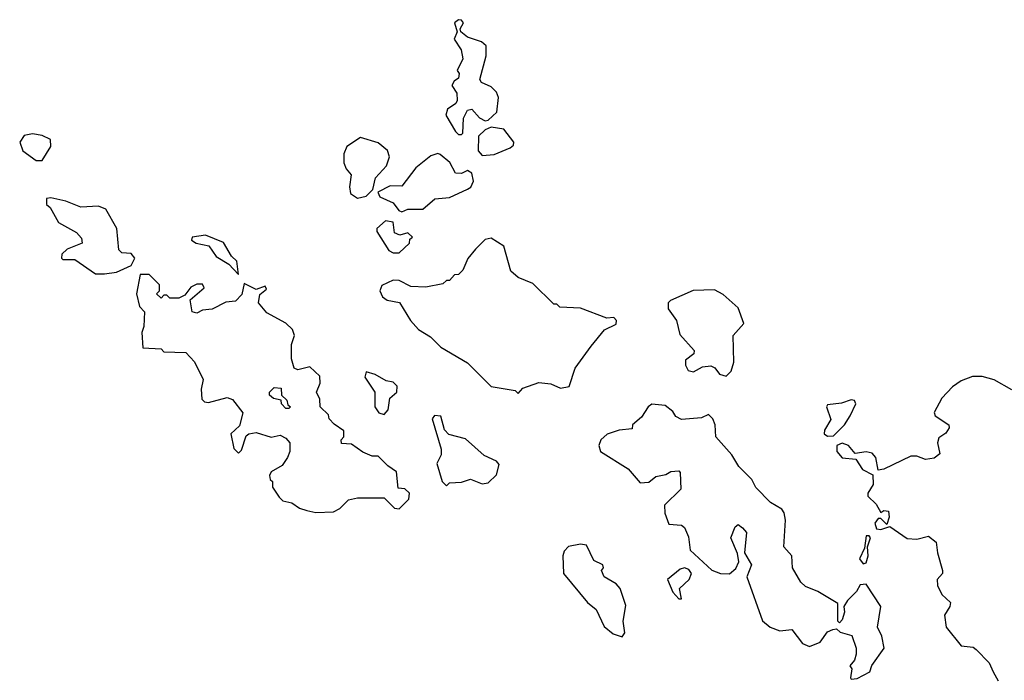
# Model space of a CAD drawing. Extents: x 2106670 to 2323771, y 35271 to 224896.
# Tile 260 of 419: x 2275570 to 2278879, y 110397 to 112616. Entities that reach past the tile are written whole.
import ezdxf

# ---------------------------------------------------------------- set-up
doc = ezdxf.new("R2010")
doc.units = 0

msp = doc.modelspace()

# ---------------------------------------------------------------- linework, layer by layer
at = {"layer": '0CON20XD'}
for points in [[(2277055, 112230), (2277060, 112235), (2277061.2, 112285), (2277075, 112312.5), (2277090, 112315), (2277115.9, 112285.9), (2277135, 112276.2), (2277145, 112278.8), (2277174, 112305), (2277178.8, 112355), (2277172.3, 112372.3), (2277155, 112390), (2277122.5, 112405), (2277116.2, 112415), (2277138.1, 112495), (2277137.9, 112527.9), (2277121.7, 112541.7), (2277075, 112557.5), (2277052.5, 112575), (2277050, 112585), (2277061.5, 112605), (2277055, 112614.3), (2277045, 112616), (2277031.1, 112605), (2277040, 112575), (2277030.4, 112550.5), (2277054.2, 112515), (2277060, 112485), (2277040, 112445), (2277046.7, 112435), (2277045, 112420), (2277030, 112410), (2277022.5, 112395), (2277039.4, 112369.4), (2277040.8, 112345), (2277035.7, 112334.3), (2277007.5, 112315), (2277002.5, 112295), (2277035, 112240), (2277045, 112230), (2277055, 112230)], [(2275645, 112143.3), (2275675, 112190), (2275673, 112213), (2275645, 112226.7), (2275613, 112233), (2275585, 112227.5), (2275570, 112205), (2275580, 112175), (2275625, 112143.3), (2275645, 112143.3)], [(2277125, 112160), (2277165, 112162.9), (2277218.8, 112185), (2277230, 112195), (2277231.2, 112205), (2277197.8, 112247.8), (2277155, 112254.4), (2277135, 112246.2), (2277112.5, 112225), (2277110.8, 112175), (2277125, 112160)], [(2276705, 112016.9), (2276735, 112023.5), (2276757.5, 112045), (2276766.2, 112085), (2276802.5, 112125), (2276812.5, 112155), (2276806.4, 112176.4), (2276775, 112202.5), (2276715, 112220), (2276669.6, 112190.5), (2276660, 112165), (2276660, 112135), (2276667.1, 112115), (2276684.3, 112094.3), (2276678.8, 112055), (2276682.4, 112032.4), (2276705, 112016.9)], [(2276855, 111970.8), (2276875, 111980), (2276925, 111979.1), (2276965, 112014), (2277015, 112019.2), (2277075, 112046.7), (2277086.3, 112053.7), (2277095, 112073.8), (2277090, 112100), (2277075, 112109.2), (2277055, 112098.8), (2277035, 112100), (2277015.8, 112135.8), (2276983.6, 112163.6), (2276975, 112166.7), (2276951.7, 112158.3), (2276901.7, 112118.3), (2276855, 112056.7), (2276815, 112058), (2276773.6, 112036.4), (2276780.9, 112020.9), (2276825, 112000.8), (2276844.5, 111974.5), (2276855, 111970.8)], [(2275855, 111762.5), (2275895, 111767.5), (2275945, 111790), (2275957.5, 111815), (2275945, 111830), (2275913, 111833), (2275903, 111843), (2275896.7, 111915), (2275860, 111980), (2275835, 111990), (2275775, 111986.7), (2275725, 112006.7), (2275675, 112017.5), (2275660, 112015), (2275660, 111995), (2275672.5, 111985), (2275700, 111935), (2275760.7, 111900.7), (2275778.3, 111881.7), (2275780, 111865), (2275730, 111845), (2275711.7, 111828.3), (2275710, 111815), (2275715, 111810), (2275755, 111810), (2275825, 111762.5), (2275855, 111762.5)], [(2276845, 111833.3), (2276880, 111865), (2276881.7, 111878.3), (2276890, 111885), (2276875, 111900), (2276847.5, 111892.5), (2276830, 111900), (2276825.6, 111935.6), (2276800, 111940), (2276770, 111915), (2276770, 111905), (2276810.7, 111840.7), (2276825, 111833.3), (2276845, 111833.3)], [(2276305, 111760), (2276300, 111805), (2276282.1, 111822.1), (2276255, 111867.7), (2276195, 111891.9), (2276150, 111885), (2276147.5, 111875), (2276163.3, 111865), (2276206, 111856), (2276230.9, 111820.9), (2276272.5, 111795), (2276305, 111760)], [(2277245, 111360), (2277261.7, 111378.3), (2277315, 111397.5), (2277355, 111392.5), (2277388.3, 111378.3), (2277416.4, 111383.6), (2277437.5, 111445), (2277491.1, 111518.9), (2277535.8, 111574.2), (2277575, 111593.3), (2277576.2, 111605), (2277567.5, 111615), (2277543.6, 111613.6), (2277455, 111646.7), (2277385, 111650), (2277375, 111660), (2277365, 111660), (2277295, 111730), (2277245, 111750), (2277220.7, 111770.7), (2277197.5, 111855), (2277155, 111882.5), (2277135, 111877.5), (2277102.5, 111845), (2277076.4, 111813.6), (2277060, 111775), (2277045, 111760), (2277031.7, 111758.3), (2277015, 111740), (2277005, 111740), (2276991.7, 111728.3), (2276935, 111717.5), (2276885, 111720), (2276845, 111740), (2276825, 111741.2), (2276787, 111723), (2276780, 111705), (2276790, 111685), (2276805, 111673.8), (2276846.4, 111666.4), (2276883.3, 111605), (2276910, 111575), (2276950.8, 111550.8), (2276985, 111516.2), (2277075, 111463.3), (2277155, 111383.3), (2277235, 111370), (2277245, 111360)], [(2276565, 110960), (2276625, 110962.5), (2276646.4, 110973.6), (2276675, 111002.5), (2276705, 111010), (2276795, 111010), (2276830, 110975), (2276845, 110972.5), (2276877.5, 111005), (2276880, 111025), (2276865, 111040), (2276841.7, 111041.7), (2276837, 111097), (2276807, 111117), (2276775, 111150), (2276755, 111150), (2276723, 111163), (2276685, 111190), (2276651.7, 111191.7), (2276650, 111205), (2276660, 111215), (2276660, 111235), (2276627, 111257), (2276610, 111275), (2276608.3, 111288.3), (2276580, 111315), (2276578.3, 111341.7), (2276567.5, 111365), (2276580, 111395), (2276578.3, 111418.3), (2276545, 111450), (2276505, 111440), (2276492.5, 111445), (2276483.6, 111476.4), (2276483.3, 111525), (2276493.3, 111555), (2276487.5, 111575), (2276465, 111596.7), (2276400.7, 111630.7), (2276372.5, 111665), (2276376.7, 111693.3), (2276399.6, 111710.5), (2276395, 111721.2), (2276365, 111710), (2276325, 111730), (2276317, 111693), (2276295, 111670), (2276263, 111667), (2276217, 111643), (2276185, 111640), (2276165, 111630), (2276150, 111635), (2276142.5, 111675), (2276190, 111715), (2276185, 111727.5), (2276165, 111727.5), (2276145, 111717.5), (2276125, 111690), (2276105, 111680), (2276075, 111680), (2276065, 111690), (2276055, 111690), (2276045, 111680), (2276030, 111695), (2276040, 111705), (2276040, 111725), (2276005, 111760), (2275975, 111760), (2275962.5, 111695), (2275973, 111653), (2275990, 111635), (2275987.5, 111585), (2275980, 111565), (2275983.6, 111513.6), (2276045, 111510), (2276055, 111500), (2276128.3, 111498.3), (2276157, 111467), (2276187, 111407), (2276180, 111375), (2276181.7, 111341.7), (2276191.7, 111331.7), (2276205, 111330), (2276267, 111347), (2276285, 111340), (2276320, 111295), (2276308.3, 111251.7), (2276280, 111225), (2276290, 111175), (2276305, 111160), (2276315, 111170), (2276331.7, 111218.3), (2276340, 111225), (2276365, 111228.8), (2276415, 111213.8), (2276445, 111220), (2276465, 111210), (2276477.5, 111195), (2276477.5, 111165), (2276470, 111145), (2276452, 111118), (2276415, 111097.5), (2276410, 111085), (2276411.7, 111071.7), (2276420, 111065), (2276420, 111045), (2276441.7, 111011.7), (2276455, 111000), (2276485, 110992.5), (2276510, 110975), (2276535, 110967.5), (2276565, 110960)], [(2277945, 111418.8), (2277961.2, 111435), (2277970, 111465), (2277968, 111555), (2278003.8, 111595), (2277985, 111647.5), (2277935, 111693.3), (2277905, 111708.8), (2277833.9, 111706.1), (2277757, 111673), (2277750, 111665), (2277750, 111645), (2277777.5, 111605), (2277788.3, 111558.3), (2277837.5, 111505), (2277836.4, 111493.6), (2277808.3, 111471.7), (2277807.5, 111455), (2277817, 111437), (2277835, 111433.3), (2277865, 111450), (2277893, 111453), (2277906.4, 111446.4), (2277922.5, 111425), (2277945, 111418.8)], [(2276795, 111290), (2276808.8, 111305), (2276813.8, 111345), (2276837.9, 111365), (2276839.2, 111385), (2276825, 111397.9), (2276802.2, 111402.2), (2276765, 111424), (2276735, 111432.5), (2276730, 111415), (2276763.3, 111365), (2276763.3, 111315), (2276777.5, 111295), (2276795, 111290)], [(2278905, 111372.5), (2278845.8, 111405.8), (2278805, 111417.5), (2278773, 111417), (2278735, 111402.5), (2278705, 111382.5), (2278670, 111345), (2278643.3, 111296.7), (2278647.5, 111285), (2278693.3, 111255), (2278693.8, 111245), (2278683.1, 111226.9), (2278659.3, 111210.7), (2278655.3, 111195), (2278662.7, 111157.3), (2278643.3, 111143.3), (2278615, 111138), (2278585, 111149.2), (2278565, 111149.4), (2278475, 111106.2), (2278455, 111102.5), (2278447.5, 111145), (2278435, 111159.2), (2278415, 111164), (2278378.3, 111158.3), (2278355.8, 111185.8), (2278335, 111193.8), (2278316.7, 111185), (2278316, 111165), (2278335, 111144.3), (2278380, 111140), (2278402.5, 111105), (2278437, 111087), (2278438.6, 111055), (2278420.8, 111025), (2278420.8, 111015), (2278448.7, 110988.7), (2278465, 110960), (2278475, 110967.5), (2278490, 110965), (2278492.5, 110945), (2278485, 110920), (2278465, 110940), (2278455, 110940), (2278443.8, 110925), (2278450, 110905), (2278465, 110903.3), (2278495, 110913.3), (2278553.3, 110873.3), (2278585, 110870.6), (2278625, 110880.8), (2278650.7, 110860.7), (2278654.4, 110825), (2278672, 110765), (2278671.2, 110755), (2278654.2, 110735), (2278654.4, 110715), (2278670, 110685), (2278698.3, 110658.3), (2278696.7, 110645), (2278678.2, 110615), (2278684.5, 110575), (2278735, 110512.2), (2278775, 110508.1), (2278785, 110500.6), (2278828.5, 110455), (2278841.8, 110425), (2278858.5, 110395)], [(2276475, 111310), (2276465, 111310), (2276450, 111325), (2276448.3, 111338.3), (2276423, 111343), (2276410, 111355), (2276410, 111365), (2276425, 111380), (2276448.3, 111378.3), (2276450, 111355), (2276468.3, 111338.3), (2276471.7, 111321.7), (2276480, 111315), (2276475, 111310)], [(2278285, 111216.7), (2278305, 111217.5), (2278342.5, 111255), (2278361.2, 111285), (2278380, 111325), (2278376.2, 111336.2), (2278365, 111338.8), (2278332.1, 111327.9), (2278285, 111322.5), (2278282, 111315), (2278296.7, 111273.3), (2278275, 111237.5), (2278274.2, 111225), (2278285, 111216.7)], [(2278365, 110400), (2278385, 110402.5), (2278427.5, 110425), (2278433.9, 110446.1), (2278476.2, 110505), (2278468, 110545), (2278453.3, 110575), (2278464, 110645), (2278415, 110720), (2278395, 110717.5), (2278382.5, 110695), (2278352.5, 110665), (2278340, 110645), (2278342.5, 110625), (2278335, 110600), (2278325, 110590), (2278320, 110595), (2278320, 110655), (2278252.5, 110695), (2278211.7, 110711.7), (2278196, 110726), (2278167.1, 110775), (2278165.8, 110815), (2278138.8, 110845), (2278144.2, 110935), (2278139.7, 110959.7), (2278132, 110972), (2278094, 110994), (2278044.4, 111044.4), (2278031.2, 111071.2), (2277986.7, 111115), (2277964.1, 111154.1), (2277910, 111215), (2277907.5, 111255), (2277900, 111275), (2277885, 111290), (2277861.7, 111278.3), (2277795, 111273.3), (2277775, 111283.3), (2277765, 111300), (2277739.4, 111319.4), (2277695, 111324.2), (2277682, 111315), (2277659.5, 111280.5), (2277630, 111255), (2277628.3, 111241.7), (2277585, 111237.5), (2277545, 111223.3), (2277523.3, 111205), (2277516.7, 111185), (2277522.5, 111165), (2277615, 111107.5), (2277655, 111060), (2277685, 111062.5), (2277708.3, 111081.7), (2277741.7, 111088.3), (2277758.3, 111098.3), (2277785, 111100), (2277790, 111095), (2277791.7, 111038.3), (2277737.5, 110985), (2277738.3, 110958.3), (2277751.7, 110921.7), (2277795, 110917.5), (2277805, 110910), (2277818.3, 110878.3), (2277824.1, 110834.1), (2277896.4, 110766.4), (2277925, 110756), (2277956, 110754), (2277977.5, 110772.5), (2277986.7, 110795), (2277982.3, 110822.3), (2277960, 110875), (2277975, 110912.5), (2277985, 110920), (2277999.3, 110909.3), (2278013, 110893), (2278006.2, 110825), (2278029.2, 110785), (2278013.9, 110743.9), (2278067, 110597), (2278092.5, 110575), (2278125, 110562.5), (2278165, 110567.5), (2278200.7, 110520.7), (2278225, 110510), (2278260, 110525), (2278285, 110560), (2278303, 110567), (2278315, 110570), (2278328.3, 110558.3), (2278367.5, 110547.5), (2278381.2, 110505), (2278381.2, 110485), (2278376.1, 110463.9), (2278360, 110445), (2278367.5, 110435), (2278362.5, 110405), (2278365, 110400)], [(2277005, 111050), (2277015, 111060), (2277055, 111062.5), (2277085, 111072.5), (2277125, 111057.1), (2277145, 111060), (2277173, 111086.9), (2277181.1, 111121.1), (2277172.8, 111132.8), (2277131.4, 111151.5), (2277068.1, 111208.1), (2277012.3, 111222.3), (2276997.7, 111237.7), (2276985, 111284), (2276964.1, 111285.9), (2276956.7, 111275), (2276986.4, 111173.6), (2276986.4, 111153.6), (2276972.5, 111125), (2276990, 111065), (2277005, 111050)], [(2278405, 110788), (2278415, 110791.2), (2278422, 110815), (2278420, 110845), (2278430, 110875), (2278425, 110882.5), (2278415, 110882.5), (2278409.3, 110840.7), (2278393.1, 110805), (2278405, 110788)], [(2277595, 110542.5), (2277603.6, 110556.4), (2277598.6, 110595), (2277607.5, 110647.5), (2277588.8, 110705), (2277575, 110720.4), (2277535, 110743.8), (2277526, 110765), (2277532.5, 110775), (2277530, 110785), (2277499.4, 110799.4), (2277475, 110850.9), (2277455, 110854.4), (2277415, 110846.7), (2277400, 110830), (2277395.4, 110815), (2277398, 110755), (2277478, 110658), (2277507.5, 110635), (2277535, 110577.5), (2277565, 110553.3), (2277595, 110542.5)], [(2277795, 110670), (2277787.5, 110705), (2277820, 110735), (2277828.6, 110755), (2277818.9, 110768.9), (2277805, 110774.4), (2277789.6, 110770.4), (2277747.5, 110735), (2277765, 110692.5), (2277785, 110670), (2277795, 110670)]]:
    msp.add_lwpolyline(points, dxfattribs=at)

doc.saveas('drawing.dxf')
